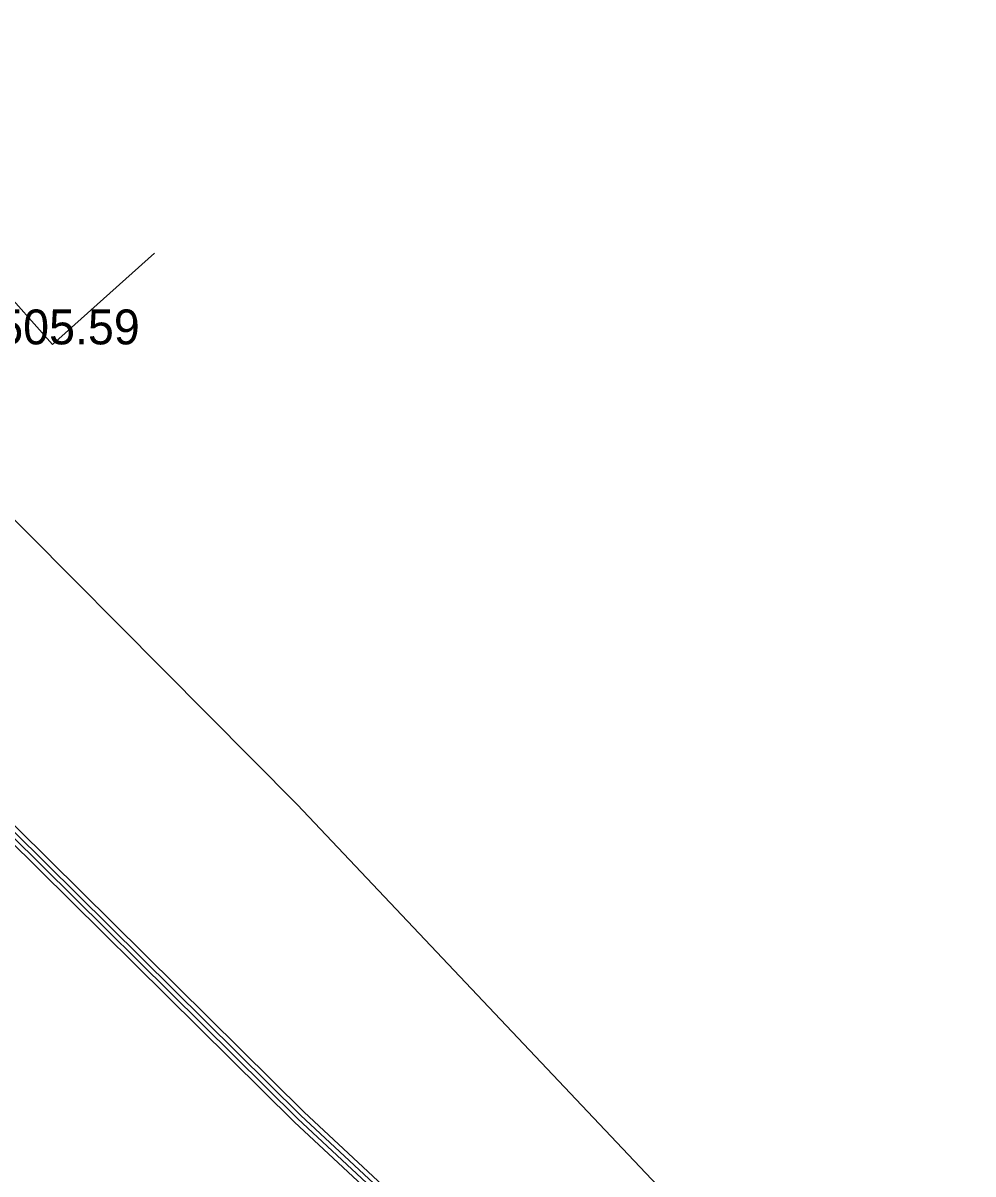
# Model space of a CAD drawing. Extents: x -668867 to -667827, y -1131943 to -1131019.
# Drawn here: x -668323.89 to -668303.45, y -1131427.79 to -1131403.03 of the extents above; entities that cross this region are included whole.
import ezdxf

# ---------------------------------------------------------------- set-up
doc = ezdxf.new("R2010")
doc.units = 0
for name, color, linetype in [('G_Bod_tecka', 7, 'Continuous'), ('G_Bod_vyska', 7, 'Continuous'), ('G_Budovy_Objekty', 7, 'Continuous'), ('G_Z_ELsilove_podz_kotovane', 7, 'Continuous'), ('G_Z_ELsilove_zrusene', 7, 'Continuous'), ('G_Z_SPOJE_podz_kotovane', 7, 'Continuous')]:
    doc.layers.add(name, color=color, linetype=linetype)

msp = doc.modelspace()

# ---------------------------------------------------------------- linework, layer by layer
at = {"layer": 'G_Bod_tecka'}
msp.add_line((-668323.26, -1131409.94), (-668323.26, -1131409.94), dxfattribs=at)
at = {"layer": 'G_Budovy_Objekty'}
for p, q in [((-668323.26, -1131409.94), (-668327.76, -1131404.88)), ((-668321.06, -1131407.98), (-668323.26, -1131409.94))]:
    msp.add_line(p, q, dxfattribs=at)
at = {"layer": 'G_Z_ELsilove_podz_kotovane'}
for points in [[(-668366.57, -1131364.88), (-668362.059, -1131371.251), (-668355.948, -1131379.543), (-668350.696, -1131387.755), (-668349.299, -1131389.851), (-668343.051, -1131397.608), (-668336.622, -1131405.927), (-668329.084, -1131414.785), (-668325.467, -1131419.062), (-668317.911, -1131426.528), (-668308.821, -1131434.998)], [(-668366.73, -1131365), (-668362.221, -1131371.369), (-668356.112, -1131379.657), (-668350.864, -1131387.865), (-668349.461, -1131389.969), (-668343.209, -1131397.732), (-668336.778, -1131406.053), (-668329.236, -1131414.915), (-668325.613, -1131419.198), (-668318.049, -1131426.672), (-668308.959, -1131435.142)], [(-668337.06, -1131404.25), (-668337.088, -1131404.404), (-668337.599, -1131404.829), (-668336.7, -1131405.99), (-668329.16, -1131414.85), (-668325.54, -1131419.13), (-668317.98, -1131426.6), (-668308.89, -1131435.07), (-668300.42, -1131443.36), (-668291.43, -1131452.44), (-668287.59, -1131456.65), (-668283.35, -1131461.3), (-668283.359, -1131462.295), (-668283.803, -1131462.975), (-668286.795, -1131467.437), (-668290.099, -1131473.205), (-668291.985, -1131477.429), (-668292.115, -1131478.379), (-668292.631, -1131479.029)]]:
    msp.add_lwpolyline(points, dxfattribs=at)
at = {"layer": 'G_Z_ELsilove_zrusene'}
msp.add_lwpolyline([(-668307.243, -1131431.203), (-668317.995, -1131419.84), (-668326.659, -1131411.121), (-668334.853, -1131402.182), (-668341.39, -1131394.475), (-668345.534, -1131389.961), (-668348.109, -1131387.508), (-668349.338, -1131386.039), (-668349.614, -1131385.544), (-668349.891, -1131385.05), (-668350.277, -1131382.705), (-668349.451, -1131378.507), (-668349.526, -1131377.414), (-668350.334, -1131375.359), (-668361.51, -1131362.724), (-668372.64, -1131350.72)], dxfattribs=at)
msp.add_lwpolyline([(-668307.243, -1131431.203), (-668317.995, -1131419.84), (-668326.659, -1131411.121), (-668334.853, -1131402.182), (-668341.39, -1131394.475), (-668345.534, -1131389.961), (-668348.109, -1131387.508), (-668349.338, -1131386.039), (-668349.614, -1131385.544), (-668349.891, -1131385.05), (-668350.277, -1131382.705), (-668349.451, -1131378.507), (-668349.526, -1131377.414), (-668350.334, -1131375.359), (-668361.51, -1131362.724), (-668372.64, -1131350.72)], dxfattribs=at)
at = {"layer": 'G_Z_SPOJE_podz_kotovane'}
for points in [[(-668366.491, -1131364.82), (-668361.978, -1131371.193), (-668355.865, -1131379.486), (-668350.612, -1131387.7), (-668349.218, -1131389.791), (-668342.973, -1131397.546), (-668336.544, -1131405.864), (-668329.008, -1131414.72), (-668325.393, -1131418.994), (-668317.841, -1131426.455), (-668308.752, -1131434.926)], [(-668366.65, -1131364.94), (-668362.14, -1131371.31), (-668356.03, -1131379.6), (-668350.78, -1131387.81), (-668349.38, -1131389.91), (-668343.13, -1131397.67), (-668336.7, -1131405.99), (-668329.16, -1131414.85), (-668325.54, -1131419.13), (-668317.98, -1131426.6), (-668308.89, -1131435.07)], [(-668366.65, -1131364.94), (-668362.14, -1131371.31), (-668356.03, -1131379.6), (-668350.78, -1131387.81), (-668349.38, -1131389.91), (-668343.13, -1131397.67), (-668336.7, -1131405.99), (-668329.16, -1131414.85), (-668325.54, -1131419.13), (-668317.98, -1131426.6), (-668308.89, -1131435.07)]]:
    msp.add_lwpolyline(points, dxfattribs=at)

# ---------------------------------------------------------------- texts
at = {"layer": 'G_Bod_vyska'}
msp.add_text('505.59', height=0.75, dxfattribs=at).set_placement((-668324.448, -1131409.94))

doc.saveas('drawing.dxf')
